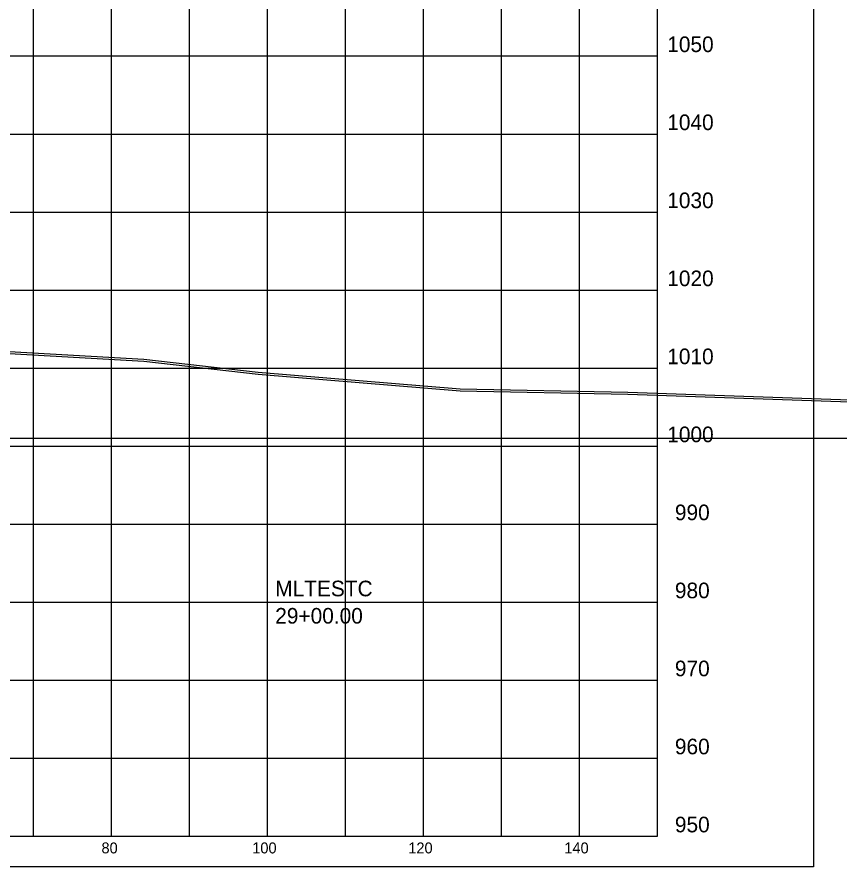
# Model space of a CAD drawing. Extents: x 1131015 to 1136271, y 133453 to 174329.
# Drawn here: x 1132408.4 to 1132513.8, y 161112.7 to 161221.7 of the extents above; entities that cross this region are included whole.
import ezdxf

# ---------------------------------------------------------------- set-up
doc = ezdxf.new("R2010")
doc.units = 0
for name, color, linetype in [('DESIGN - SHEET - Corner Text', 7, 'Continuous'), ('DESIGN - SHEET - Light Grid', 7, 'Continuous'), ('DESIGN - SHEET - Linework', 7, 'Continuous'), ('DESIGN - SHEET - Plot Shape', 7, 'Continuous'), ('DESIGN - TYPICAL - Warning Text', 7, 'Continuous'), ('SURVEY - GROUND - Bottom of Topsoil Layer', 7, 'Continuous'), ('SURVEY - GROUND - Top of Ground', 7, 'Continuous')]:
    doc.layers.add(name, color=color, linetype=linetype)

msp = doc.modelspace()

# ---------------------------------------------------------------- linework, layer by layer
at = {"layer": 'DESIGN - SHEET - Light Grid'}
msp.add_line((1132340.46, 161167.66), (1132640.46, 161167.66), dxfattribs=at)
at = {"layer": 'DESIGN - SHEET - Linework'}
for p, q in [((1132410.46, 161116.66), (1132410.46, 161326.66)), ((1132420.46, 161116.66), (1132420.46, 161326.66)), ((1132430.46, 161116.66), (1132430.46, 161326.66)), ((1132440.46, 161116.66), (1132440.46, 161326.66)), ((1132450.46, 161116.66), (1132450.46, 161326.66)), ((1132460.46, 161116.66), (1132460.46, 161326.66)), ((1132470.46, 161116.66), (1132470.46, 161326.66)), ((1132480.46, 161116.66), (1132480.46, 161326.66)), ((1132190.46, 161216.66), (1132490.46, 161216.66)), ((1132190.46, 161206.66), (1132490.46, 161206.66)), ((1132190.46, 161196.66), (1132490.46, 161196.66)), ((1132190.46, 161186.66), (1132490.46, 161186.66)), ((1132190.46, 161176.66), (1132490.46, 161176.66)), ((1132190.46, 161166.66), (1132490.46, 161166.66)), ((1132190.46, 161156.66), (1132490.46, 161156.66)), ((1132190.46, 161146.66), (1132490.46, 161146.66)), ((1132190.46, 161136.66), (1132490.46, 161136.66)), ((1132190.46, 161126.66), (1132490.46, 161126.66))]:
    msp.add_line(p, q, dxfattribs=at)
msp.add_lwpolyline([(1132190.46, 161326.66), (1132190.46, 161116.66), (1132490.46, 161116.66), (1132490.46, 161326.66)], dxfattribs=at)
at = {"layer": 'DESIGN - SHEET - Plot Shape'}
msp.add_lwpolyline([(1132170.46, 161330.6), (1132510.46, 161330.6), (1132510.46, 161112.72), (1132170.46, 161112.72)], close=True, dxfattribs=at)
at = {"layer": 'SURVEY - GROUND - Bottom of Topsoil Layer'}
for p, q in [((1132392.69, 161179.39), (1132424.64, 161177.54)), ((1132424.64, 161177.54), (1132439.28, 161175.87)), ((1132439.28, 161175.87), (1132465.17, 161173.73)), ((1132465.17, 161173.73), (1132486.64, 161173.33)), ((1132486.64, 161173.33), (1132572.3, 161170.31))]:
    msp.add_line(p, q, dxfattribs=at)
at = {"layer": 'SURVEY - GROUND - Top of Ground'}
for p, q in [((1132392.69, 161179.64), (1132424.64, 161177.79)), ((1132424.64, 161177.79), (1132439.28, 161176.12)), ((1132439.28, 161176.12), (1132465.17, 161173.98)), ((1132465.17, 161173.98), (1132486.64, 161173.58)), ((1132486.64, 161173.58), (1132572.3, 161170.56))]:
    msp.add_line(p, q, dxfattribs=at)

# ---------------------------------------------------------------- texts
at = {"layer": 'DESIGN - SHEET - Corner Text'}
for s, height, p in [('1050', 2, (1132491.7, 161217.16)), ('1040', 2, (1132491.7, 161207.16)), ('1030', 2, (1132491.7, 161197.16)), ('1020', 2, (1132491.7, 161187.16)), ('1010', 2, (1132491.7, 161177.16)), ('1000', 2, (1132491.7, 161167.16)), ('990', 2, (1132492.68, 161157.16)), ('980', 2, (1132492.68, 161147.16)), ('970', 2, (1132492.68, 161137.16)), ('960', 2, (1132492.68, 161127.16)), ('950', 2, (1132492.68, 161117.16)), ('80', 1.4, (1132419.19, 161114.46)), ('100', 1.4, (1132438.51, 161114.46)), ('120', 1.4, (1132458.51, 161114.46)), ('140', 1.4, (1132478.51, 161114.46))]:
    msp.add_text(s, height=height, dxfattribs=at).set_placement(p)
at = {"layer": 'DESIGN - TYPICAL - Warning Text'}
for s, p in [('MLTESTC', (1132441.46, 161147.41)), ('29+00.00', (1132441.46, 161143.91))]:
    msp.add_text(s, height=2, dxfattribs=at).set_placement(p)

doc.saveas('drawing.dxf')
